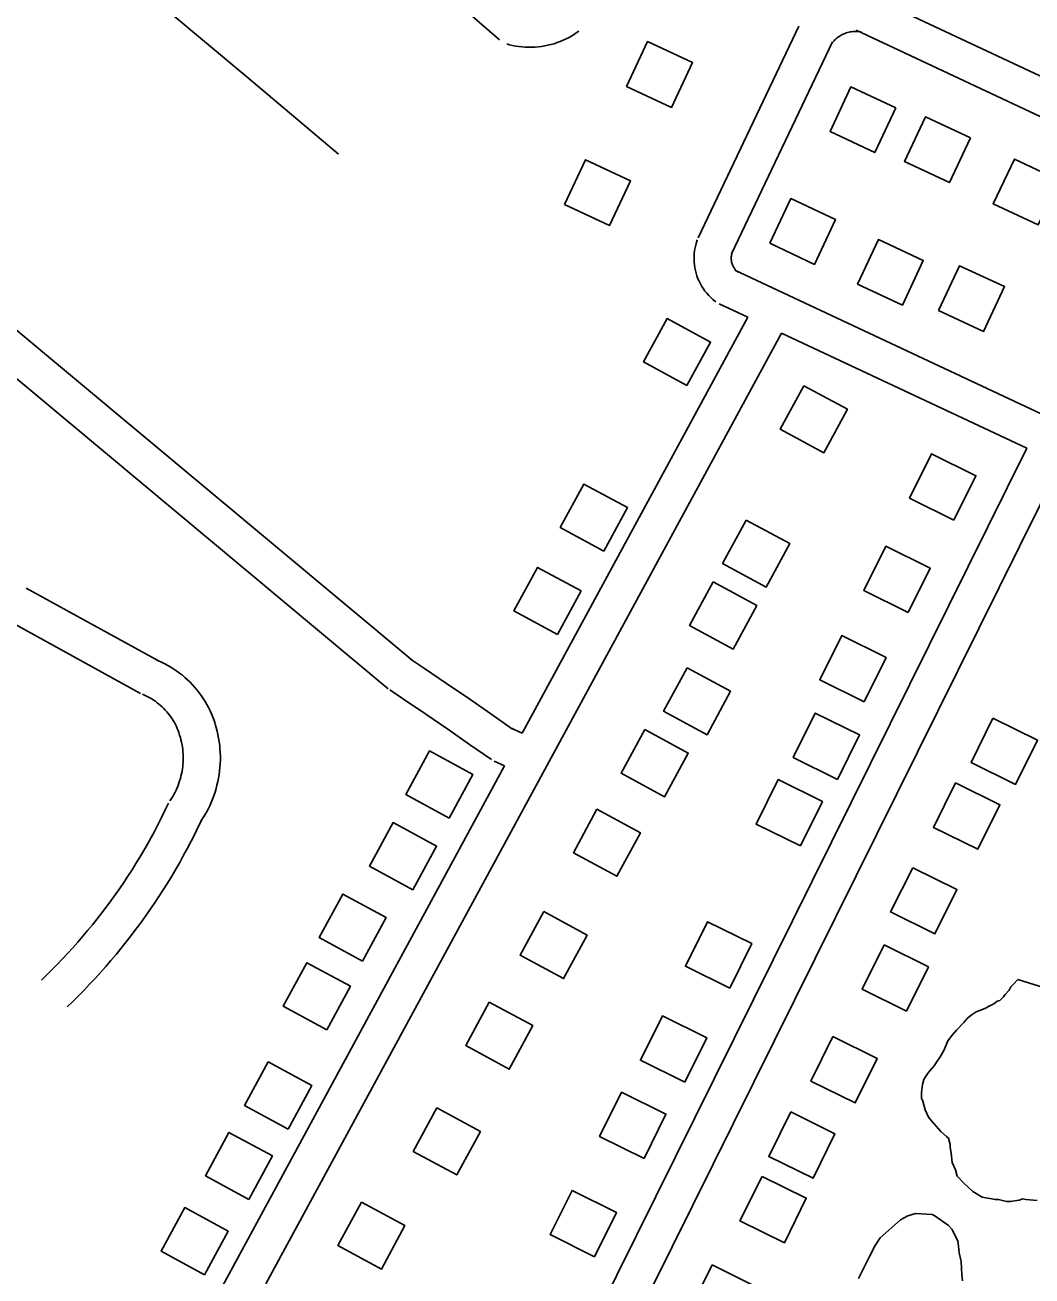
# Model space of a CAD drawing. Extents: x 3683402 to 3721514, y 487807 to 513565.
# Drawn here: x 3705384 to 3706198, y 495610 to 496621 of the extents above; entities that cross this region are included whole.
import ezdxf

# ---------------------------------------------------------------- set-up
doc = ezdxf.new("R2010")
doc.units = 0
for name, color, linetype in [('V-BLDG-OTLN', 7, 'Continuous'), ('V-ROAD-CNTR', 7, 'Continuous'), ('V-SITE-VEGE', 7, 'Continuous')]:
    doc.layers.add(name, color=color, linetype=linetype)

msp = doc.modelspace()

# ---------------------------------------------------------------- linework, layer by layer
at = {"layer": 'V-BLDG-OTLN'}
for points in [[(3705870.3, 496571.5), (3705906.5, 496554.5), (3705923.5, 496590.7), (3705887.3, 496607.7)], [(3706088, 496554.2), (3706051.7, 496571.1), (3706034.8, 496534.9), (3706071, 496517.9)], [(3706148.3, 496529.9), (3706112, 496546.9), (3706095.1, 496510.7), (3706131.3, 496493.7)], [(3705820.2, 496475.9), (3705856.4, 496458.9), (3705873.4, 496495.2), (3705837.2, 496512.1)], [(3706220, 496495.7), (3706183.8, 496512.7), (3706166.8, 496476.4), (3706203, 496459.5)], [(3705986, 496444.6), (3706022.2, 496427.6), (3706039.2, 496463.9), (3706003, 496480.8)], [(3706057, 496411.5), (3706093.3, 496394.6), (3706110.2, 496430.8), (3706074, 496447.8)], [(3706122.6, 496390.3), (3706158.8, 496373.3), (3706175.8, 496409.6), (3706139.5, 496426.5)], [(3705919.1, 496329.6), (3705938.2, 496364.8), (3705903, 496383.8), (3705884, 496348.7)], [(3706013.7, 496329.5), (3705994.6, 496294.4), (3706029.8, 496275.3), (3706048.9, 496310.5)], [(3706134.9, 496220.8), (3706152.7, 496256.7), (3706116.8, 496274.5), (3706099.1, 496238.6)], [(3705851.9, 496195.8), (3705871, 496231), (3705835.8, 496250), (3705816.7, 496214.9)], [(3705967, 496220.9), (3705947.9, 496185.8), (3705983.1, 496166.7), (3706002.2, 496201.9)], [(3706098, 496146.1), (3706115.8, 496181.9), (3706080, 496199.7), (3706062.2, 496163.9)], [(3705814.4, 496128.4), (3705833.5, 496163.5), (3705798.3, 496182.6), (3705779.2, 496147.4)], [(3705940.3, 496170.8), (3705921.2, 496135.7), (3705956.4, 496116.6), (3705975.5, 496151.7)], [(3706062.3, 496073.9), (3706080.1, 496109.7), (3706044.3, 496127.5), (3706026.5, 496091.7)], [(3705919.3, 496101.5), (3705900.2, 496066.4), (3705935.4, 496047.3), (3705954.4, 496082.5)], [(3706040.9, 496011.2), (3706058.7, 496047.1), (3706022.9, 496064.8), (3706005.1, 496029)], [(3706166.5, 496060.7), (3706148.8, 496024.9), (3706184.6, 496007.1), (3706202.4, 496042.9)], [(3705885, 496051.5), (3705865.9, 496016.3), (3705901.1, 495997.2), (3705920.2, 496032.4)], [(3705727, 495979.9), (3705746.1, 496015.1), (3705710.9, 496034.2), (3705691.8, 495999)], [(3706010.9, 495957.4), (3706028.6, 495993.2), (3705992.8, 496011), (3705975, 495975.1)], [(3706136.3, 496008.3), (3706118.5, 495972.4), (3706154.3, 495954.7), (3706172.1, 495990.5)], [(3705846.4, 495987.1), (3705827.3, 495951.9), (3705862.5, 495932.9), (3705881.5, 495968)], [(3705697.6, 495922), (3705716.7, 495957.2), (3705681.5, 495976.3), (3705662.4, 495941.1)], [(3706101.6, 495939.8), (3706083.8, 495904), (3706119.6, 495886.2), (3706137.4, 495922.1)], [(3705656.9, 495864.3), (3705676, 495899.5), (3705640.8, 495918.5), (3705621.7, 495883.4)], [(3705803.3, 495904.4), (3705784.2, 495869.2), (3705819.4, 495850.2), (3705838.4, 495885.3)], [(3705953.7, 495842.5), (3705971.5, 495878.4), (3705935.7, 495896.1), (3705917.9, 495860.3)], [(3706078.5, 495877.4), (3706060.7, 495841.6), (3706096.5, 495823.8), (3706114.3, 495859.6)], [(3705628, 495808.8), (3705647.1, 495843.9), (3705611.9, 495863), (3705592.8, 495827.8)], [(3705759.3, 495831.1), (3705740.3, 495796), (3705775.4, 495776.9), (3705794.5, 495812.1)], [(3705917.3, 495766.3), (3705935.1, 495802.2), (3705899.3, 495820), (3705881.5, 495784.1)], [(3706037.1, 495803.2), (3706019.4, 495767.3), (3706055.2, 495749.6), (3706073, 495785.4)], [(3705596.7, 495728.5), (3705615.8, 495763.7), (3705580.6, 495782.8), (3705561.5, 495747.6)], [(3705884.4, 495704.7), (3705902.1, 495740.6), (3705866.3, 495758.3), (3705848.5, 495722.5)], [(3705716.9, 495745.6), (3705697.8, 495710.4), (3705733, 495691.4), (3705752.1, 495726.5)], [(3706003, 495742.3), (3705985.2, 495706.4), (3706021.1, 495688.7), (3706038.8, 495724.5)], [(3705565, 495671.6), (3705584, 495706.8), (3705548.9, 495725.8), (3705529.8, 495690.7)], [(3705979.8, 495690.2), (3705962, 495654.4), (3705997.9, 495636.6), (3706015.6, 495672.5)], [(3705844.4, 495625.3), (3705862.1, 495661.1), (3705826.3, 495678.9), (3705808.5, 495643.1)], [(3705656, 495669.5), (3705636.9, 495634.3), (3705672.1, 495615.2), (3705691.1, 495650.4)], [(3705529.2, 495610.7), (3705548.3, 495645.9), (3705513.1, 495665), (3705494, 495629.8)], [(3705939.4, 495618.6), (3705921.6, 495582.7), (3705957.5, 495565), (3705975.2, 495600.8)]]:
    msp.add_lwpolyline(points, close=True, dxfattribs=at)
at = {"layer": 'V-ROAD-CNTR'}
for points in [[(3705321.5, 496995.9), (3705767.7, 496609)], [(3705218, 496871.8), (3705377.4, 496734.8), (3705563.2, 496579.1), (3705637.3, 496516.7)], [(3705696.9, 496107.6), (3705038.7, 496656.7)], [(3706831.2, 496286.5), (3706068.6, 496643.9)], [(3705677.7, 496084.5), (3705019.5, 496633.6)], [(3706009.7, 496620.2), (3705928.1, 496448.9)], [(3705773.4, 496605.9), (3705775.7, 496605.2), (3705778.2, 496604.6), (3705780.8, 496604.1), (3705783.3, 496603.7), (3705785.9, 496603.4), (3705788.5, 496603.2), (3705791.2, 496603.1), (3705793.8, 496603.1), (3705796.4, 496603.2), (3705799, 496603.4), (3705801.6, 496603.8), (3705804.2, 496604.2), (3705806.7, 496604.7), (3705809.2, 496605.3), (3705811.8, 496606), (3705814.2, 496606.9), (3705816.7, 496607.8), (3705819.1, 496608.8), (3705821.5, 496609.9), (3705823.8, 496611.1), (3705826, 496612.4), (3705828.3, 496613.8), (3705830.4, 496615.2), (3705831.7, 496616.2)], [(3706060, 496615.5), (3706058.6, 496615.7), (3706057.5, 496615.8), (3706056.4, 496615.9), (3706055.3, 496615.9), (3706054.2, 496615.9), (3706053.2, 496615.8), (3706052.1, 496615.7), (3706051, 496615.5), (3706050, 496615.3), (3706048.9, 496615), (3706047.9, 496614.7), (3706046.9, 496614.3), (3706045.9, 496613.9), (3706044.9, 496613.5), (3706043.9, 496613), (3706043, 496612.4), (3706042.1, 496611.8), (3706041.2, 496611.2), (3706040.3, 496610.5), (3706039.5, 496609.8), (3706038.7, 496609.1), (3706038, 496608.3), (3706037.2, 496607.5), (3706036.6, 496606.7), (3706035.9, 496605.7), (3706035.6, 496605.3)], [(3706817.5, 496259.7), (3706055.9, 496616.8)], [(3706036.7, 496607.4), (3705955.2, 496436)], [(3705927.5, 496447.3), (3705926.8, 496445.5), (3705926.2, 496443.2), (3705925.7, 496441), (3705925.3, 496438.7), (3705925, 496436.4), (3705924.9, 496434.1), (3705924.9, 496431.8), (3705925, 496429.5), (3705925.2, 496427.2), (3705925.5, 496424.9), (3705926, 496422.6), (3705926.5, 496420.4), (3705927.2, 496418.2), (3705928, 496416), (3705929, 496413.9), (3705930, 496411.8), (3705931.1, 496409.8), (3705932.4, 496407.9), (3705933.7, 496406), (3705935.1, 496404.2), (3705936.7, 496402.5), (3705938.3, 496400.8), (3705940, 496399.3), (3705941.7, 496397.9), (3705942.4, 496397.3)], [(3705955.9, 496437.6), (3705955.5, 496436.6), (3705955.3, 496435.9), (3705955.1, 496435.1), (3705955, 496434.4), (3705954.9, 496433.7), (3705954.9, 496433), (3705954.9, 496432.2), (3705954.9, 496431.5), (3705955, 496430.8), (3705955.1, 496430), (3705955.2, 496429.3), (3705955.4, 496428.6), (3705955.6, 496427.9), (3705955.9, 496427.2), (3705956.2, 496426.6), (3705956.5, 496425.9), (3705956.9, 496425.3), (3705957.2, 496424.6), (3705957.7, 496424.1), (3705958.1, 496423.5), (3705958.6, 496422.9), (3705959.1, 496422.4), (3705959.7, 496421.9), (3705960.3, 496421.4), (3705960.6, 496421.1)], [(3705957.9, 496422.8), (3706718.6, 496066.2)], [(3705945.2, 496395.6), (3705968.3, 496384.8)], [(3705785.9, 496048.5), (3705968.3, 496384.8)], [(3705578.6, 495603.3), (3705995.5, 496372)], [(3705995.5, 496372), (3706194, 496279)], [(3706194, 496279), (3705830.8, 495546.7)], [(3706221.1, 496266.3), (3705857.7, 495533.4)], [(3705491.9, 496107), (3705384.8, 496165.9)], [(3705477.4, 496080.7), (3705370.4, 496139.6)], [(3705537.6, 496056.3), (3705536.8, 496058.8), (3705535.8, 496061.4), (3705534.7, 496064.1), (3705533.6, 496066.6), (3705532.3, 496069.2), (3705531, 496071.7), (3705529.6, 496074.1), (3705528.1, 496076.5), (3705526.5, 496078.9), (3705524.9, 496081.2), (3705523.1, 496083.4), (3705521.3, 496085.5), (3705519.4, 496087.7), (3705517.4, 496089.7), (3705515.4, 496091.7), (3705513.3, 496093.6), (3705511.2, 496095.4), (3705508.9, 496097.1), (3705506.7, 496098.8), (3705504.3, 496100.4), (3705501.9, 496101.9), (3705499.5, 496103.3), (3705497, 496104.6), (3705494.4, 496105.9), (3705491.9, 496107), (3705490.4, 496107.7)], [(3705778.2, 496051.8), (3705760.5, 496064.2), (3705742.7, 496076.5), (3705724.8, 496088.7), (3705707, 496100.9), (3705695.7, 496108.5)], [(3705761.1, 496027.2), (3705743.4, 496039.5), (3705725.7, 496051.8), (3705707.9, 496063.9), (3705690.1, 496076.1), (3705678.9, 496083.6)], [(3705509, 496047), (3705508.4, 496049), (3705507.8, 496050.6), (3705507.1, 496052.3), (3705506.4, 496053.9), (3705505.6, 496055.5), (3705504.8, 496057.1), (3705503.9, 496058.7), (3705502.9, 496060.2), (3705501.9, 496061.7), (3705500.9, 496063.1), (3705499.8, 496064.5), (3705498.6, 496065.9), (3705497.4, 496067.2), (3705496.2, 496068.5), (3705494.9, 496069.8), (3705493.6, 496071), (3705492.2, 496072.1), (3705490.8, 496073.2), (3705489.4, 496074.3), (3705487.9, 496075.3), (3705486.4, 496076.2), (3705484.8, 496077.1), (3705483.3, 496078), (3705481.7, 496078.8), (3705480, 496079.5), (3705478.9, 496080)], [(3705526.1, 495977.3), (3705527.6, 495979.5), (3705529.2, 495982), (3705530.6, 495984.6), (3705532, 495987.2), (3705533.3, 495989.9), (3705534.5, 495992.5), (3705535.6, 495995.3), (3705536.7, 495998), (3705537.6, 496000.8), (3705538.5, 496003.7), (3705539.2, 496006.5), (3705539.9, 496009.4), (3705540.5, 496012.3), (3705541, 496015.2), (3705541.3, 496018.1), (3705541.6, 496021), (3705541.8, 496024), (3705541.9, 496026.9), (3705541.9, 496029.9), (3705541.8, 496032.8), (3705541.6, 496035.8), (3705541.4, 496038.7), (3705541, 496041.6), (3705540.5, 496044.5), (3705539.9, 496047.4), (3705539.3, 496050.3), (3705538.5, 496053.2), (3705537.7, 496055.9), (3705537.6, 496056.2)], [(3705785.9, 496048.5), (3705776, 496053.1)], [(3705501.1, 495993.9), (3705502.3, 495995.7), (3705503.4, 495997.4), (3705504.4, 495999.1), (3705505.3, 496000.8), (3705506.2, 496002.6), (3705507, 496004.4), (3705507.7, 496006.2), (3705508.4, 496008.1), (3705509, 496010), (3705509.6, 496011.9), (3705510.1, 496013.8), (3705510.6, 496015.7), (3705511, 496017.6), (3705511.3, 496019.6), (3705511.5, 496021.5), (3705511.7, 496023.5), (3705511.9, 496025.5), (3705511.9, 496027.4), (3705511.9, 496029.4), (3705511.9, 496031.4), (3705511.7, 496033.4), (3705511.5, 496035.3), (3705511.3, 496037.3), (3705511, 496039.2), (3705510.6, 496041.2), (3705510.1, 496043.1), (3705509.6, 496045), (3705509, 496047), (3705509, 496047.1)], [(3705301.4, 495155), (3705771.6, 496022.1)], [(3705771.6, 496022.1), (3705763.3, 496025.9)], [(3705397.2, 495848.8), (3705401.6, 495853.1), (3705405.9, 495857.4), (3705410.2, 495861.8), (3705414.4, 495866.2), (3705418.6, 495870.6), (3705422.7, 495875.1), (3705426.7, 495879.7), (3705430.7, 495884.3), (3705434.6, 495888.9), (3705438.5, 495893.6), (3705442.3, 495898.4), (3705446, 495903.2), (3705449.7, 495908), (3705453.3, 495912.9), (3705456.9, 495917.9), (3705460.4, 495922.8), (3705463.8, 495927.9), (3705467.2, 495932.9), (3705470.5, 495938.1), (3705473.7, 495943.2), (3705476.9, 495948.4), (3705480, 495953.7), (3705483, 495958.9), (3705486, 495964.2), (3705488.9, 495969.6), (3705491.7, 495975), (3705494.4, 495980.4), (3705497.1, 495985.9), (3705499.8, 495991.4), (3705500, 495991.9)], [(3705418, 495827.3), (3705422.6, 495831.7), (3705427.2, 495836.3), (3705431.7, 495840.9), (3705436.2, 495845.5), (3705440.6, 495850.3), (3705445, 495855.1), (3705449.3, 495859.9), (3705453.5, 495864.8), (3705457.7, 495869.7), (3705461.8, 495874.7), (3705465.8, 495879.8), (3705469.8, 495884.9), (3705473.7, 495890), (3705477.5, 495895.2), (3705481.3, 495900.5), (3705485, 495905.8), (3705488.7, 495911.1), (3705492.3, 495916.5), (3705495.8, 495922), (3705499.2, 495927.4), (3705502.6, 495933), (3705505.9, 495938.5), (3705509.1, 495944.1), (3705512.2, 495949.8), (3705515.3, 495955.5), (3705518.3, 495961.2), (3705521.3, 495967), (3705524.1, 495972.8), (3705526.9, 495978.6), (3705527.2, 495979.2)]]:
    msp.add_lwpolyline(points, dxfattribs=at)
at = {"layer": 'V-SITE-VEGE'}
for points in [[(3706202.2, 495670.7), (3706193.1, 495671.6), (3706190.6, 495672.1), (3706187.6, 495671.1), (3706180.5, 495670), (3706177.5, 495670), (3706171, 495671.5), (3706168.5, 495671.5), (3706157.9, 495673.4), (3706150.3, 495677.9), (3706143.3, 495684.4), (3706137.7, 495690.4), (3706136.2, 495695.4), (3706133.6, 495701.4), (3706132.6, 495709), (3706132, 495713.5), (3706132, 495716), (3706130.5, 495721), (3706129, 495722.5), (3706124.4, 495726.5), (3706116.8, 495735), (3706114.3, 495738), (3706111.7, 495744), (3706109.7, 495751), (3706108.7, 495753.5), (3706108.6, 495758.1), (3706109.6, 495764.6), (3706110.6, 495768.6), (3706112.1, 495770.7), (3706113.6, 495773.2), (3706115.1, 495775.2), (3706119.1, 495779.7), (3706122, 495784.3), (3706123.5, 495786.3), (3706124.5, 495788.3), (3706127, 495792.4), (3706130, 495799.9), (3706133.5, 495804.5), (3706137, 495808.5), (3706143, 495814.6), (3706146, 495818.1), (3706149, 495820.6), (3706153, 495823.2), (3706156, 495824.2), (3706160.5, 495826.2), (3706163.5, 495827.8), (3706166, 495829.3), (3706168, 495830.3), (3706170, 495831.8), (3706172, 495832.4), (3706175, 495835.4), (3706176.5, 495837.4), (3706179.5, 495840.9), (3706181, 495843.5), (3706183, 495845.5), (3706186.5, 495849.5), (3706211.7, 495841.6)], [(3706057.9, 495607.7), (3706066.8, 495625.4), (3706071.3, 495634.4), (3706075.3, 495640.5), (3706091.8, 495655.2), (3706097.8, 495658.2), (3706103.8, 495660.3), (3706117.4, 495659.3), (3706119.4, 495658.3), (3706130.5, 495650.4), (3706133.5, 495647.4), (3706138.1, 495637.9), (3706138.7, 495633.8), (3706139.2, 495628.3), (3706140.7, 495621.3), (3706141.3, 495610.7), (3706141.8, 495605.7)]]:
    msp.add_lwpolyline(points, dxfattribs=at)

doc.saveas('drawing.dxf')
